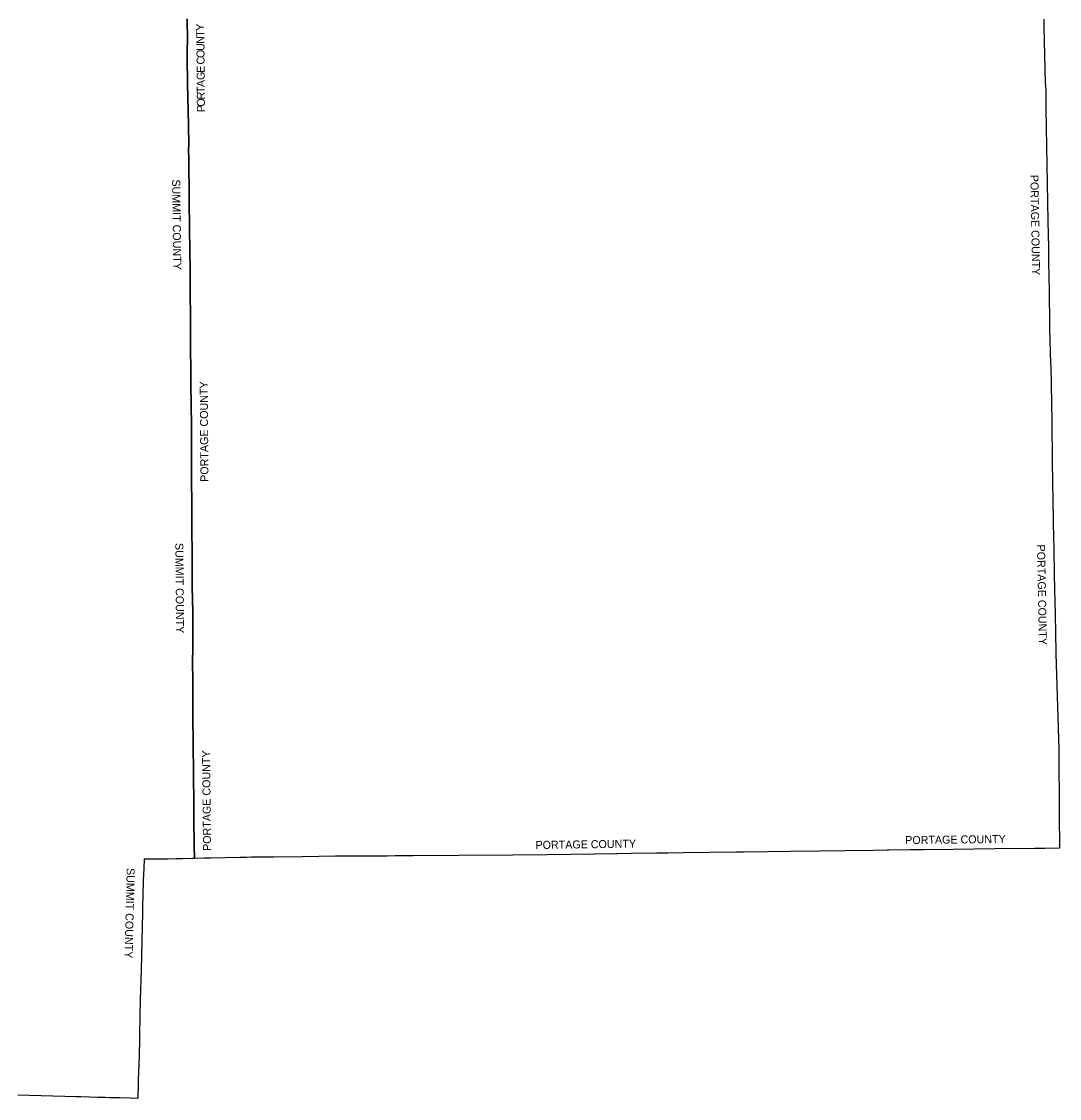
# Model space of a CAD drawing. Extents: x 2010165 to 2382125, y 1060529 to 1407316.
# Drawn here: x 2252478 to 2382125, y 1060529 to 1195072 of the extents above; entities that cross this region are included whole.
import ezdxf

# ---------------------------------------------------------------- set-up
doc = ezdxf.new("R2010")
doc.units = 0
doc.layers.add('GM_X_Adjacent_County', color=7, linetype='Continuous')
doc.layers.add('GM_X_Adjacent_County_Text', color=7, linetype='Continuous')

msp = doc.modelspace()

# ---------------------------------------------------------------- linework, layer by layer
at = {"layer": 'GM_X_Adjacent_County'}
for points in [[(2273152, 1195400), (2273228, 1192712), (2273176, 1191453), (2273164, 1190519), (2273216, 1187364), (2273321, 1182083), (2273359, 1179654), (2273351, 1179125), (2273358, 1177776), (2273384, 1177023), (2273394, 1176620), (2273392, 1176176), (2273415, 1174720), (2273428, 1173104), (2273426, 1173044), (2273462, 1168895), (2273465, 1168621), (2273486, 1167056), (2273539, 1163372), (2273560, 1160546), (2273585, 1158808), (2273596, 1155295), (2273632, 1150488), (2273636, 1149823), (2273645, 1148717), (2273648, 1148193), (2273652, 1147706), (2273707, 1144117), (2273708, 1143906), (2273727, 1137672), (2273735, 1134958), (2273762, 1131307), (2273776, 1128908), (2273782, 1128013), (2273782, 1127896), (2273784, 1127599), (2273791, 1126395), (2273794, 1126045), (2273794, 1125938), (2273800, 1125028), (2273809, 1124393), (2273866, 1121327), (2273859, 1119170), (2273877, 1118817), (2273878, 1116829), (2273845, 1115019), (2273848, 1114656), (2273851, 1114281), (2273852, 1114201), (2273857, 1113636), (2273857, 1113575), (2273860, 1113281), (2273861, 1113069), (2273868, 1112294), (2273872, 1111794), (2273878, 1111173), (2273881, 1110748), (2273884, 1110420), (2273885, 1110318), (2273889, 1109866), (2273890, 1109708), (2273892, 1109492), (2273890, 1108659), (2273895, 1107881), (2273928, 1105260), (2273923, 1103969), (2273944, 1101977), (2274003, 1096382), (2274019, 1094549), (2274045, 1093010), (2274049, 1092053), (2274067, 1090515), (2273842, 1090511), (2272585, 1090487), (2271751, 1090471), (2270733, 1090435), (2268200, 1090405), (2267778, 1090418), (2267760, 1089304), (2267674, 1087762), (2267628, 1085890), (2267594, 1084592), (2267583, 1084035), (2267570, 1083741), (2267407, 1076551), (2267310, 1072879), (2267224, 1068546), (2267218, 1067680), (2267123, 1064546), (2267119, 1064405), (2267105, 1064278), (2267009, 1060529), (2266030, 1060558), (2264764, 1060590), (2264179, 1060605), (2263523, 1060622), (2262905, 1060648), (2262578, 1060658), (2262494, 1060660), (2262468, 1060662), (2262069, 1060670), (2259905, 1060723), (2259350, 1060738), (2254917, 1060860), (2252022, 1060939)], [(2380179, 1195356), (2380181, 1194352), (2380359, 1187412), (2380412, 1186569), (2380419, 1184193), (2380463, 1181823), (2380682, 1170163), (2380746, 1166807), (2380771, 1165044), (2380824, 1161382), (2380824, 1161039), (2380878, 1157552), (2380892, 1156694), (2381026, 1152330), (2381034, 1152023), (2381158, 1145150), (2381235, 1140057), (2381269, 1137568), (2381334, 1132856), (2381336, 1132676), (2381343, 1132210), (2381380, 1130882), (2381388, 1130504), (2381409, 1129491), (2381422, 1128859), (2381524, 1123853), (2381544, 1122872), (2381624, 1118858), (2381679, 1116097), (2382044, 1104151), (2382074, 1096083), (2382125, 1091787), (2380307, 1091766), (2379221, 1091753), (2378988, 1091751), (2374063, 1091696), (2368829, 1091637), (2365146, 1091594), (2364291, 1091584), (2363494, 1091575), (2360811, 1091544), (2360599, 1091542), (2358848, 1091522), (2355371, 1091477), (2352195, 1091435), (2348514, 1091386), (2345661, 1091348), (2342697, 1091308), (2341799, 1091296), (2335157, 1091206), (2333216, 1091180), (2331837, 1091161), (2328725, 1091118), (2328615, 1091117), (2326938, 1091094), (2326732, 1091091), (2324108, 1091056), (2318107, 1090974), (2313863, 1090917), (2307056, 1090903), (2301402, 1090840), (2299895, 1090831), (2299145, 1090827), (2298147, 1090820), (2294565, 1090800), (2294190, 1090795), (2291695, 1090779), (2287536, 1090733), (2283974, 1090692), (2281184, 1090660), (2280571, 1090646), (2279737, 1090638), (2276111, 1090564), (2275965, 1090561), (2275354, 1090544), (2275300, 1090545), (2274067, 1090515), (2274049, 1092053), (2274045, 1093010), (2274019, 1094549), (2274003, 1096382), (2273944, 1101977), (2273923, 1103969), (2273928, 1105260), (2273895, 1107881), (2273890, 1108659), (2273892, 1109492), (2273890, 1109708), (2273889, 1109866), (2273885, 1110318), (2273884, 1110420), (2273881, 1110748), (2273878, 1111173), (2273872, 1111794), (2273868, 1112294), (2273861, 1113069), (2273860, 1113281), (2273857, 1113575), (2273857, 1113636), (2273852, 1114201), (2273851, 1114281), (2273848, 1114656), (2273845, 1115019), (2273878, 1116829), (2273877, 1118817), (2273859, 1119170), (2273866, 1121327), (2273809, 1124393), (2273800, 1125028), (2273794, 1125938), (2273794, 1126045), (2273791, 1126395), (2273784, 1127599), (2273782, 1127896), (2273782, 1128013), (2273776, 1128908), (2273762, 1131307), (2273735, 1134958), (2273727, 1137672), (2273708, 1143906), (2273707, 1144117), (2273652, 1147706), (2273648, 1148193), (2273645, 1148717), (2273636, 1149823), (2273632, 1150488), (2273596, 1155295), (2273585, 1158808), (2273560, 1160546), (2273539, 1163372), (2273486, 1167056), (2273465, 1168621), (2273462, 1168895), (2273426, 1173044), (2273428, 1173104), (2273415, 1174720), (2273392, 1176176), (2273394, 1176620), (2273384, 1177023), (2273358, 1177776), (2273351, 1179125), (2273359, 1179654), (2273321, 1182083), (2273216, 1187364), (2273164, 1190519), (2273176, 1191453), (2273228, 1192712), (2273152, 1195400)]]:
    msp.add_lwpolyline(points, dxfattribs=at)

# ---------------------------------------------------------------- texts
at = {"layer": 'GM_X_Adjacent_County_Text'}
for s, rotation, p in [('Y', 91.51946, (2275292, 1193941)), ('T', 91.27348, (2275309, 1193189)), ('N', 90.87742, (2275323, 1192297)), ('U', 90.67763, (2275333, 1191409)), ('O', 90.47592, (2275341, 1190521)), ('C', 90.40093, (2275346, 1189705)), ('E', 90.38635, (2275353, 1188653)), ('G', 90.38495, (2275359, 1187769)), ('A', 90.38604, (2275365, 1186885)), ('T', 90.38666, (2275370, 1186137)), ('O', 90.38495, (2275382, 1184438)), ('R', 90.386, (2275376, 1185323)), ('P', 90.38605, (2275386, 1183761)), ('SUMMIT COUNTY', 270.73289, (2271293, 1175339)), ('PORTAGE COUNTY', 271.02801, (2378487, 1175917)), ('PORTAGE COUNTY', 90.41099, (2275827, 1137569)), ('SUMMIT COUNTY', 270.48925, (2271684, 1129930)), ('PORTAGE COUNTY', 271.11918, (2379318, 1129724)), ('PORTAGE COUNTY', 90.61487, (2276157, 1091458)), ('PORTAGE COUNTY', 0.7995, (2316683, 1091694)), ('PORTAGE COUNTY', 0.66248, (2362863, 1092306)), ('SUMMIT COUNTY', 268.63374, (2265617, 1089334))]:
    msp.add_text(s, height=1000, rotation=rotation, dxfattribs=at).set_placement(p)

doc.saveas('drawing.dxf')
